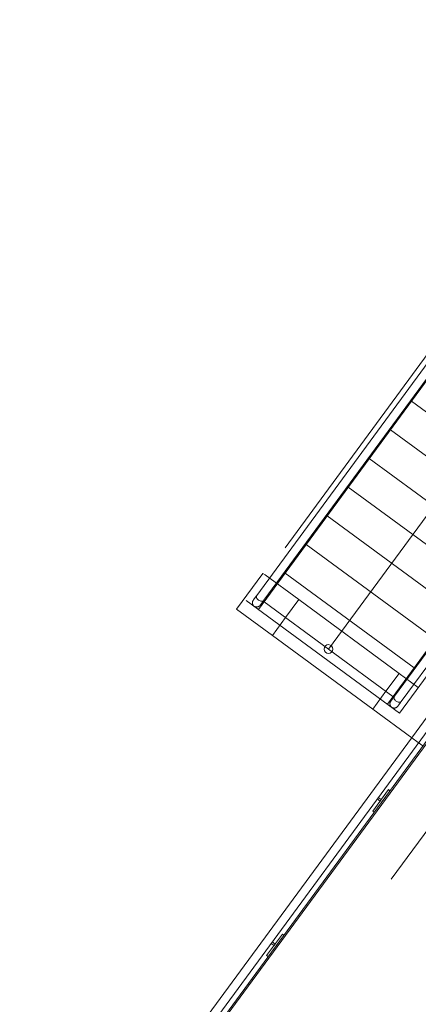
# Model space of a CAD drawing. Header units: metres. Extents: x 135583 to 135939, y 457896 to 458258.
# Tile 386 of 599: x 135797.28 to 135799.52, y 457971.48 to 457977.02. Entities that reach past the tile are written whole.
import ezdxf

# ---------------------------------------------------------------- set-up
doc = ezdxf.new("R2010")
doc.units = ezdxf.units.M
doc.linetypes.add('Hidden', pattern=[4, 2, -2])
doc.layers.add('NIEUWE INSTALLATIE', color=250, linetype='Continuous', lineweight=0)

msp = doc.modelspace()

# ---------------------------------------------------------------- linework, layer by layer
at = {"layer": 'NIEUWE INSTALLATIE', "linetype": 'Hidden'}
for p, q in [((135802.9237, 457977.0166), (135797.4175, 457969.5218)), ((135802.9237, 457977.0166), (135797.4175, 457969.5218)), ((135799.9588, 457975.6583), (135798.5568, 457973.75)), ((135799.4191, 457973.1165), (135800.8211, 457975.0248)), ((135798.6622, 457973.8934), (135798.8517, 457973.7542)), ((135798.6622, 457973.8934), (135798.8517, 457973.7542)), ((135798.6622, 457973.8934), (135798.8517, 457973.7542)), ((135798.6622, 457973.8934), (135798.8517, 457973.7542)), ((135798.5568, 457973.75), (135799.4191, 457973.1165)), ((135798.7778, 457973.6535), (135798.8517, 457973.7542)), ((135798.7778, 457973.6535), (135798.8517, 457973.7542)), ((135798.7778, 457973.6535), (135798.8517, 457973.7542)), ((135798.7778, 457973.6535), (135798.8517, 457973.7542)), ((135798.8517, 457973.7542), (135799.4159, 457973.3397)), ((135798.8517, 457973.7542), (135799.4159, 457973.3397)), ((135798.8517, 457973.7542), (135799.4159, 457973.3397)), ((135798.8517, 457973.7542), (135799.4159, 457973.3397)), ((135799.4159, 457973.3397), (135799.3419, 457973.239)), ((135799.4159, 457973.3397), (135799.3419, 457973.239)), ((135799.4159, 457973.3397), (135799.3419, 457973.239)), ((135799.4159, 457973.3397), (135799.3419, 457973.239)), ((135799.4159, 457973.3397), (135799.5245, 457973.26)), ((135799.4159, 457973.3397), (135799.5245, 457973.26)), ((135799.4159, 457973.3397), (135799.5245, 457973.26)), ((135799.4159, 457973.3397), (135799.5245, 457973.26)), ((135799.5243, 457972.9498), (135799.4875, 457972.9769)), ((135799.5243, 457972.9498), (135799.4875, 457972.9769)), ((135799.5243, 457972.9498), (135799.4875, 457972.9769)), ((135799.5243, 457972.9498), (135799.4875, 457972.9769))]:
    msp.add_line(p, q, dxfattribs=at)
at = {"layer": 'NIEUWE INSTALLATIE'}
for p, q in [((135799.8531, 457975.4623), (135798.616, 457973.7784)), ((135799.9484, 457975.5005), (135798.6253, 457973.6997)), ((135798.6556, 457973.7508), (135799.892, 457975.4337)), ((135799.0193, 457973.476), (135800.39, 457975.3416)), ((135799.3506, 457973.1668), (135800.6737, 457974.9677)), ((135800.6271, 457974.8943), (135799.39, 457973.2105)), ((135799.4289, 457973.1819), (135800.6653, 457974.8648)), ((135799.4856, 457974.8706), (135800.2109, 457974.3378)), ((135799.3672, 457974.7094), (135800.0925, 457974.1766)), ((135800.6312, 457974.5351), (135797.282, 457969.9765)), ((135799.2488, 457974.5483), (135799.9741, 457974.0154)), ((135797.3495, 457969.9868), (135800.6415, 457974.4676)), ((135800.6479, 457974.4256), (135797.3915, 457969.9932)), ((135797.4027, 457969.9949), (135800.6496, 457974.4144)), ((135799.1303, 457974.3871), (135799.8556, 457973.8542)), ((135799.0119, 457974.2259), (135799.7372, 457973.6931)), ((135798.8935, 457974.0647), (135799.6188, 457973.5319)), ((135798.5023, 457973.7007), (135798.6503, 457973.9022)), ((135798.5023, 457973.7007), (135798.6503, 457973.9022)), ((135798.6503, 457973.9022), (135798.6622, 457973.8934)), ((135798.6503, 457973.9022), (135798.6622, 457973.8934)), ((135798.7751, 457973.9036), (135799.5004, 457973.3707)), ((135798.6567, 457973.7424), (135799.382, 457973.2095)), ((135798.7037, 457973.5527), (135798.5023, 457973.7007)), ((135798.7037, 457973.5527), (135798.5023, 457973.7007)), ((135798.7037, 457973.5527), (135798.7777, 457973.6535)), ((135798.7037, 457973.5527), (135798.7777, 457973.6535)), ((135799.2678, 457973.1383), (135798.7037, 457973.5527)), ((135799.2678, 457973.1383), (135798.7037, 457973.5527)), ((135799.3419, 457973.239), (135799.2678, 457973.1383)), ((135799.3419, 457973.239), (135799.2678, 457973.1383)), ((135799.4874, 457972.9769), (135799.2678, 457973.1383)), ((135799.4874, 457972.9769), (135799.2678, 457973.1383)), ((135799.5499, 457972.931), (135799.5244, 457972.9498)), ((135799.5499, 457972.931), (135799.5244, 457972.9498)), ((135799.2683, 457972.5646), (135799.3571, 457972.6855)), ((135799.3571, 457972.6855), (135799.3651, 457972.6796)), ((135799.3097, 457972.621), (135799.2932, 457972.6332)), ((135799.2991, 457972.6412), (135799.3156, 457972.6291)), ((135799.3156, 457972.6291), (135799.3097, 457972.621)), ((135799.2763, 457972.5587), (135799.2683, 457972.5646)), ((135798.6712, 457971.752), (135798.76, 457971.8728)), ((135798.76, 457971.8728), (135798.7681, 457971.8669)), ((135798.7127, 457971.8084), (135798.6961, 457971.8205)), ((135798.702, 457971.8286), (135798.7186, 457971.8164)), ((135798.7186, 457971.8164), (135798.7127, 457971.8084)), ((135798.6793, 457971.746), (135798.6712, 457971.752))]:
    msp.add_line(p, q, dxfattribs=at)
at = {"layer": 'NIEUWE INSTALLATIE', "flags": 128}
for points in [[(135798.6, 457973.7183), (135798.5996, 457973.7186), (135798.5989, 457973.7193), (135798.5982, 457973.72), (135798.5976, 457973.7207), (135798.5969, 457973.7214), (135798.5963, 457973.7221), (135798.5957, 457973.7229), (135798.5952, 457973.7237), (135798.5947, 457973.7245), (135798.5942, 457973.7254), (135798.5938, 457973.7262), (135798.5934, 457973.7271), (135798.593, 457973.728), (135798.5926, 457973.7289), (135798.5923, 457973.7298), (135798.5921, 457973.7308), (135798.5919, 457973.7317), (135798.5917, 457973.7326), (135798.5915, 457973.7336), (135798.5914, 457973.7346), (135798.5913, 457973.7355), (135798.5913, 457973.7365), (135798.5913, 457973.7374), (135798.5913, 457973.7384), (135798.5914, 457973.7394), (135798.5915, 457973.7403), (135798.5917, 457973.7413), (135798.5919, 457973.7422), (135798.5921, 457973.7432), (135798.5924, 457973.7441), (135798.5927, 457973.745), (135798.593, 457973.7459), (135798.5934, 457973.7468), (135798.5938, 457973.7477), (135798.5943, 457973.7485), (135798.5948, 457973.7494), (135798.5953, 457973.7502), (135798.5958, 457973.751), (135798.596, 457973.7512)], [(135798.6159, 457973.7784), (135798.6146, 457973.7765), (135798.6129, 457973.7742), (135798.6113, 457973.772), (135798.6097, 457973.7699), (135798.6082, 457973.7679), (135798.6068, 457973.766), (135798.6055, 457973.7642), (135798.6042, 457973.7625), (135798.6031, 457973.7609), (135798.602, 457973.7594), (135798.601, 457973.758), (135798.6001, 457973.7568), (135798.5993, 457973.7557), (135798.5985, 457973.7547), (135798.5979, 457973.7538), (135798.5973, 457973.753), (135798.5969, 457973.7524), (135798.5965, 457973.7519), (135798.5962, 457973.7516), (135798.5961, 457973.7513), (135798.596, 457973.7512)], [(135798.596, 457973.7512), (135798.596, 457973.7513), (135798.5962, 457973.7515), (135798.5964, 457973.7518), (135798.5967, 457973.7522), (135798.5972, 457973.7528), (135798.5977, 457973.7535), (135798.5983, 457973.7543), (135798.599, 457973.7553), (135798.5998, 457973.7564), (135798.6001, 457973.7568)], [(135798.6349, 457973.7226), (135798.6349, 457973.7227), (135798.6351, 457973.7229), (135798.6353, 457973.7232), (135798.6357, 457973.7236), (135798.6361, 457973.7242), (135798.6366, 457973.7249), (135798.6372, 457973.7257), (135798.6379, 457973.7267), (135798.6387, 457973.7278), (135798.6396, 457973.729), (135798.6405, 457973.7303), (135798.6416, 457973.7317), (135798.6427, 457973.7332), (135798.6439, 457973.7349), (135798.6452, 457973.7367), (135798.6466, 457973.7385), (135798.6481, 457973.7405), (135798.6496, 457973.7426), (135798.6512, 457973.7448), (135798.6529, 457973.747), (135798.6546, 457973.7494), (135798.6553, 457973.7503)], [(135798.6349, 457973.7226), (135798.6343, 457973.7218), (135798.6337, 457973.7211), (135798.633, 457973.7204), (135798.6324, 457973.7197), (135798.6317, 457973.719), (135798.6309, 457973.7184), (135798.6302, 457973.7178), (135798.6294, 457973.7172), (135798.6286, 457973.7167), (135798.6278, 457973.7161), (135798.627, 457973.7157), (135798.6261, 457973.7152), (135798.6252, 457973.7148), (135798.6243, 457973.7144), (135798.6234, 457973.7141), (135798.6225, 457973.7138), (135798.6216, 457973.7135), (135798.6206, 457973.7133), (135798.6197, 457973.7131), (135798.6187, 457973.713), (135798.6178, 457973.7129), (135798.6168, 457973.7128), (135798.6158, 457973.7127), (135798.6149, 457973.7128), (135798.6139, 457973.7128), (135798.613, 457973.7129), (135798.612, 457973.713), (135798.611, 457973.7131), (135798.6101, 457973.7133), (135798.6092, 457973.7136), (135798.6082, 457973.7138), (135798.6073, 457973.7142), (135798.6064, 457973.7145), (135798.6055, 457973.7149), (135798.6047, 457973.7153), (135798.6038, 457973.7157), (135798.603, 457973.7162), (135798.6024, 457973.7166)], [(135798.6387, 457973.7277), (135798.638, 457973.7269), (135798.6373, 457973.7259), (135798.6367, 457973.725), (135798.6362, 457973.7243), (135798.6357, 457973.7237), (135798.6354, 457973.7232), (135798.6351, 457973.7229), (135798.635, 457973.7227), (135798.6349, 457973.7226)], [(135799.3736, 457973.15), (135799.3733, 457973.1503), (135799.3726, 457973.1509), (135799.3719, 457973.1516), (135799.3712, 457973.1523), (135799.3706, 457973.153), (135799.37, 457973.1538), (135799.3694, 457973.1545), (135799.3688, 457973.1553), (135799.3683, 457973.1562), (135799.3679, 457973.157), (135799.3674, 457973.1578), (135799.367, 457973.1587), (135799.3666, 457973.1596), (135799.3663, 457973.1605), (135799.366, 457973.1614), (135799.3657, 457973.1624), (135799.3655, 457973.1633), (135799.3653, 457973.1643), (135799.3652, 457973.1652), (135799.3651, 457973.1662), (135799.365, 457973.1671), (135799.3649, 457973.1681), (135799.3649, 457973.1691), (135799.365, 457973.17), (135799.3651, 457973.171), (135799.3652, 457973.1719), (135799.3653, 457973.1729), (135799.3655, 457973.1738), (135799.3658, 457973.1748), (135799.366, 457973.1757), (135799.3663, 457973.1766), (135799.3667, 457973.1775), (135799.3671, 457973.1784), (135799.3675, 457973.1793), (135799.3679, 457973.1801), (135799.3684, 457973.181), (135799.3689, 457973.1818), (135799.3695, 457973.1826), (135799.3696, 457973.1828)], [(135799.39, 457973.2105), (135799.3882, 457973.2081), (135799.3865, 457973.2058), (135799.3849, 457973.2036), (135799.3834, 457973.2015), (135799.3819, 457973.1995), (135799.3805, 457973.1976), (135799.3791, 457973.1958), (135799.3779, 457973.1941), (135799.3767, 457973.1925), (135799.3756, 457973.191), (135799.3747, 457973.1896), (135799.3737, 457973.1884), (135799.3729, 457973.1873), (135799.3722, 457973.1863), (135799.3715, 457973.1854), (135799.371, 457973.1847), (135799.3705, 457973.184), (135799.3702, 457973.1835), (135799.3699, 457973.1832), (135799.3697, 457973.1829), (135799.3696, 457973.1828)], [(135799.3696, 457973.1828), (135799.3697, 457973.1829), (135799.3698, 457973.1831), (135799.3701, 457973.1834), (135799.3704, 457973.1838), (135799.3708, 457973.1844), (135799.3713, 457973.1851), (135799.3719, 457973.1859), (135799.3726, 457973.1869), (135799.3734, 457973.188), (135799.3737, 457973.1884)], [(135799.4085, 457973.1542), (135799.4086, 457973.1543), (135799.4087, 457973.1545), (135799.409, 457973.1548), (135799.4093, 457973.1552), (135799.4097, 457973.1558), (135799.4102, 457973.1565), (135799.4109, 457973.1573), (135799.4116, 457973.1583), (135799.4123, 457973.1594), (135799.4132, 457973.1606), (135799.4142, 457973.1619), (135799.4152, 457973.1633), (135799.4164, 457973.1649), (135799.4176, 457973.1665), (135799.4189, 457973.1683), (135799.4203, 457973.1702), (135799.4217, 457973.1721), (135799.4232, 457973.1742), (135799.4248, 457973.1764), (135799.4265, 457973.1787), (135799.4282, 457973.181), (135799.4289, 457973.1819)], [(135799.4289, 457973.1819), (135799.4285, 457973.1814), (135799.4283, 457973.181)], [(135799.4085, 457973.1542), (135799.408, 457973.1534), (135799.4073, 457973.1527), (135799.4067, 457973.152), (135799.406, 457973.1513), (135799.4053, 457973.1506), (135799.4046, 457973.15), (135799.4038, 457973.1494), (135799.4031, 457973.1488), (135799.4023, 457973.1483), (135799.4014, 457973.1478), (135799.4006, 457973.1473), (135799.3997, 457973.1468), (135799.3989, 457973.1464), (135799.398, 457973.1461), (135799.3971, 457973.1457), (135799.3962, 457973.1454), (135799.3952, 457973.1452), (135799.3943, 457973.1449), (135799.3933, 457973.1447), (135799.3924, 457973.1446), (135799.3914, 457973.1445), (135799.3905, 457973.1444), (135799.3895, 457973.1444), (135799.3885, 457973.1444), (135799.3876, 457973.1444), (135799.3866, 457973.1445), (135799.3856, 457973.1446), (135799.3847, 457973.1448), (135799.3837, 457973.145), (135799.3828, 457973.1452), (135799.3819, 457973.1455), (135799.381, 457973.1458), (135799.3801, 457973.1461), (135799.3792, 457973.1465), (135799.3783, 457973.1469), (135799.3774, 457973.1473), (135799.3766, 457973.1478), (135799.376, 457973.1482)], [(135799.4123, 457973.1594), (135799.4117, 457973.1585), (135799.411, 457973.1575), (135799.4103, 457973.1566), (135799.4098, 457973.1559), (135799.4094, 457973.1553), (135799.409, 457973.1549), (135799.4088, 457973.1545), (135799.4086, 457973.1543), (135799.4085, 457973.1542)]]:
    msp.add_lwpolyline(points, dxfattribs=at)
at = {"layer": 'NIEUWE INSTALLATIE'}
msp.add_ellipse((135799.0193, 457973.476), major_axis=(-0.0232, -0.0094), ratio=1, dxfattribs=at)
for points, knots in [([(135798.6163, 457973.7789), (135798.6151, 457973.7772), (135798.6135, 457973.7729), (135798.6146, 457973.7653), (135798.6189, 457973.7576), (135798.6235, 457973.7532), (135798.626, 457973.7513)], [0.5000136, 0.5000136, 0.5000136, 0.5000136, 0.625, 0.75, 0.875, 1, 1, 1, 1]), ([(135798.626, 457973.7513), (135798.6286, 457973.7494), (135798.6342, 457973.7464), (135798.6428, 457973.7446), (135798.6504, 457973.7458), (135798.654, 457973.7486), (135798.6553, 457973.7503)], [0, 0, 0, 0, 0.125, 0.25, 0.375, 0.4999864, 0.4999864, 0.4999864, 0.4999864])]:
    msp.add_open_spline(points, degree=3, knots=knots, dxfattribs=at)
for points in [[(135799.3997, 457973.1829), (135799.3974, 457973.1846), (135799.3933, 457973.1884), (135799.389, 457973.1952), (135799.3873, 457973.2021), (135799.3882, 457973.2082), (135799.3905, 457973.2114), (135799.392, 457973.2126)], [(135799.4303, 457973.1844), (135799.4296, 457973.1826), (135799.4273, 457973.1795), (135799.4217, 457973.1768), (135799.4146, 457973.1764), (135799.4069, 457973.1785), (135799.4019, 457973.1812), (135799.3997, 457973.1829)]]:
    msp.add_open_spline(points, degree=3, dxfattribs=at)

doc.saveas('drawing.dxf')
